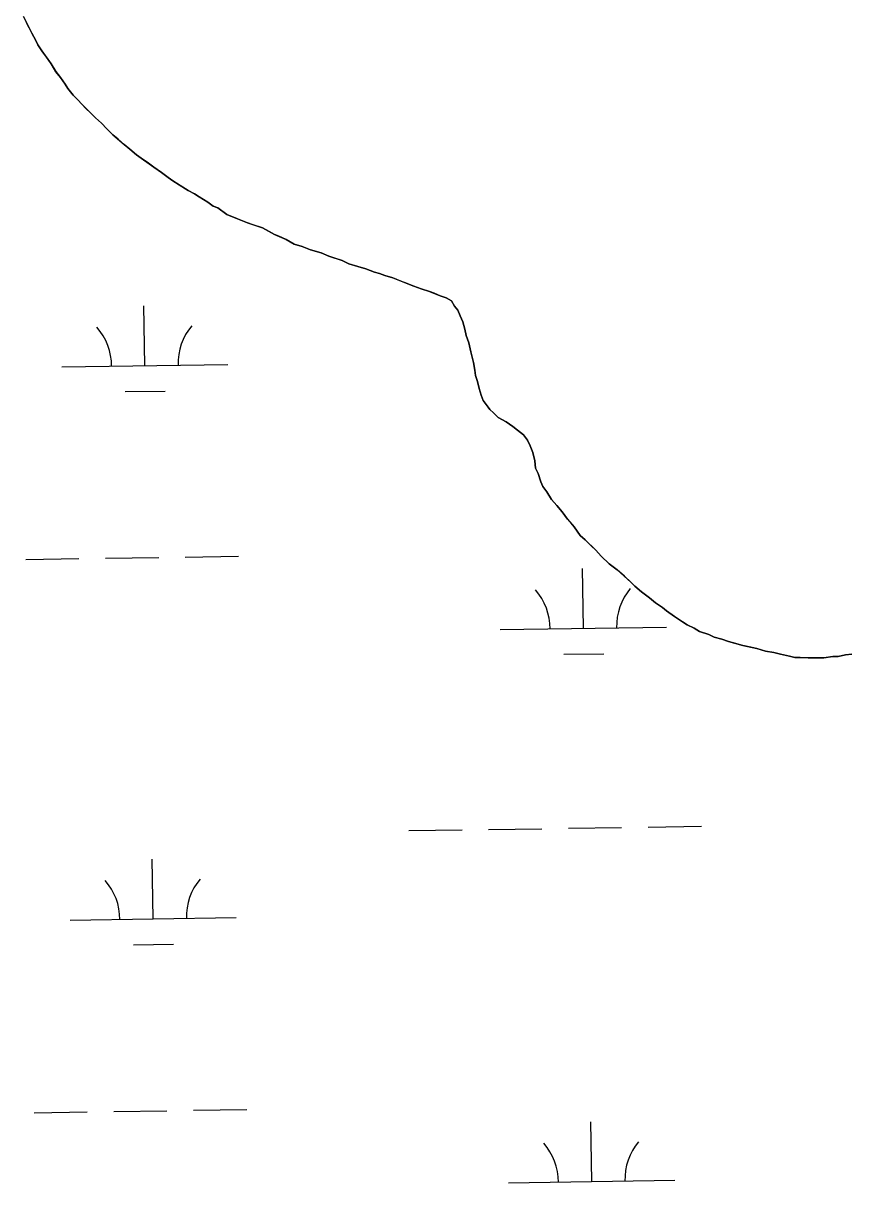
# Model space of a CAD drawing. Extents: x 3807117 to 3845308, y 337856 to 363736.
# Drawn here: x 3839331 to 3839827, y 350609 to 351307 of the extents above; entities that cross this region are included whole.
import ezdxf

# ---------------------------------------------------------------- set-up
doc = ezdxf.new("R2010")
doc.units = 0
doc.layers.add('V-TOPO-SHOR', color=7, linetype='Continuous')
doc.layers.add('V-WETL-SWMP', color=7, linetype='Continuous')

msp = doc.modelspace()

# ---------------------------------------------------------------- linework, layer by layer
at = {"layer": 'V-TOPO-SHOR'}
for points in [[(3839607.43, 351079.75), (3839606.21, 351082.89), (3839604.99, 351086.83), (3839604.16, 351091.16), (3839602.95, 351094.7), (3839602.53, 351097.85), (3839601.69, 351102.58), (3839600.06, 351108.87), (3839598.83, 351114.38), (3839597.21, 351118.71), (3839596.38, 351122.65), (3839595.16, 351126.97), (3839593.55, 351130.51), (3839592.33, 351134.05), (3839590.34, 351136.4), (3839588.34, 351139.54), (3839585.17, 351141.48), (3839581.6, 351142.63), (3839578.04, 351144.18), (3839575.27, 351145.33), (3839570.13, 351146.86), (3839565.77, 351148.4), (3839561.82, 351149.95), (3839557.86, 351151.49), (3839553.1, 351153.42), (3839548.36, 351154.95), (3839545.19, 351156.11), (3839542.03, 351156.87), (3839536.88, 351158.79), (3839532.14, 351160.33), (3839526.6, 351161.85), (3839522.64, 351163.79), (3839518.28, 351165.33), (3839514.72, 351166.48), (3839509.97, 351168.41), (3839503.64, 351170.33), (3839498.5, 351172.25), (3839493.75, 351173.78), (3839488.99, 351176.5), (3839484.63, 351178.43), (3839481.86, 351179.6), (3839479.08, 351181.15), (3839474.72, 351183.48), (3839469.19, 351185.4), (3839465.62, 351186.55), (3839459.69, 351188.86), (3839453.35, 351191.57), (3839447.79, 351195.46), (3839445.02, 351196.62), (3839441.84, 351198.96), (3839436.69, 351202.07), (3839433.91, 351204.01), (3839429.95, 351205.95), (3839425.18, 351209.06), (3839420.82, 351211.78), (3839418.04, 351213.73), (3839414.06, 351216.85), (3839409.3, 351219.96), (3839406.13, 351222.3), (3839401.76, 351225.42), (3839398.98, 351227.36), (3839395, 351230.88), (3839391.43, 351233.61), (3839387.85, 351236.73), (3839384.67, 351239.46), (3839381.09, 351242.98), (3839377.9, 351246.5), (3839374.32, 351249.63), (3839371.53, 351252.36), (3839368.35, 351255.49), (3839365.96, 351257.83), (3839363.57, 351260.57), (3839360.78, 351263.31), (3839357.59, 351267.22), (3839355.99, 351269.97), (3839353.19, 351273.89), (3839350.4, 351277.41), (3839347.6, 351282.13), (3839344.8, 351286.04), (3839342, 351289.96), (3839339.6, 351293.49), (3839338.39, 351296.24), (3839335.99, 351300.56), (3839334.38, 351303.7), (3839332.77, 351306.84)], [(3839829.33, 350927.12), (3839825.39, 350926.69), (3839821.06, 350925.87), (3839817.9, 350925.84), (3839812.38, 350925), (3839807.65, 350924.95), (3839802.92, 350924.91), (3839798.18, 350925.26), (3839795.02, 350925.23), (3839791.86, 350925.99), (3839786.33, 350927.13), (3839782.37, 350928.28), (3839777.24, 350929.02), (3839772.1, 350930.55), (3839768.54, 350931.3), (3839763.79, 350932.45), (3839759.45, 350933.59), (3839755.1, 350934.74), (3839751.14, 350936.28), (3839746.39, 350937.42), (3839743.22, 350938.97), (3839737.68, 350940.89), (3839734.51, 350942.83), (3839730.15, 350944.77), (3839727.37, 350946.71), (3839722.61, 350949.83), (3839717.85, 350953.33), (3839715.46, 350955.28), (3839711.1, 350958), (3839707.52, 350961.13), (3839702.75, 350964.63), (3839698.78, 350968.15), (3839696.39, 350970.49), (3839692.41, 350974.01), (3839688.04, 350977.91), (3839683.27, 350981.42), (3839678.49, 350986.11), (3839675.31, 350989.63), (3839672.52, 350992.37), (3839668.94, 350995.89), (3839665.76, 350998.62), (3839662.16, 351003.71), (3839660.17, 351006.06), (3839658.17, 351008.41), (3839654.98, 351012.72), (3839651.78, 351016.64), (3839648.6, 351020.16), (3839645.79, 351024.87), (3839643.4, 351028), (3839642.19, 351030.75), (3839640.56, 351035.87), (3839638.96, 351039.01), (3839638.52, 351043.34), (3839637.29, 351048.46), (3839635.68, 351052.39), (3839634.07, 351055.93), (3839631.68, 351059.06), (3839628.1, 351061.79), (3839625.32, 351064.13), (3839621.35, 351066.86), (3839616.59, 351069.57), (3839613.8, 351072.31), (3839611.42, 351074.26), (3839609.42, 351077), (3839607.43, 351079.75)]]:
    msp.add_lwpolyline(points, dxfattribs=at)
at = {"layer": 'V-WETL-SWMP'}
for p, q in [((3839403.96, 351100.66), (3839403.42, 351136.66)), ((3839353.97, 351099.91), (3839453.96, 351101.41)), ((3839392.2, 351085.05), (3839416.19, 351085.41)), ((3839332.29, 350984.14), (3839364.29, 350984.62)), ((3839380.29, 350984.86), (3839412.28, 350985.34)), ((3839428.28, 350985.58), (3839460.28, 350986.06)), ((3839667.8, 350942.73), (3839667.26, 350978.73)), ((3839617.8, 350941.99), (3839717.79, 350943.48)), ((3839656.03, 350927.13), (3839680.03, 350927.48)), ((3839562.76, 350821.08), (3839594.76, 350821.56)), ((3839610.76, 350821.8), (3839642.75, 350822.27)), ((3839658.75, 350822.51), (3839690.75, 350822.99)), ((3839706.75, 350823.23), (3839738.74, 350823.71)), ((3839408.95, 350768.02), (3839408.41, 350804.02)), ((3839358.95, 350767.27), (3839458.94, 350768.77)), ((3839397.18, 350752.41), (3839421.18, 350752.77)), ((3839337.28, 350651.51), (3839369.27, 350651.98)), ((3839385.27, 350652.22), (3839417.27, 350652.7)), ((3839433.27, 350652.94), (3839465.26, 350653.42)), ((3839672.78, 350610.1), (3839672.24, 350646.09)), ((3839622.78, 350609.35), (3839722.77, 350610.85))]:
    msp.add_line(p, q, dxfattribs=at)
for points in [[(3839330.77, 351310.77), (3839335.99, 351300.56), (3839338.39, 351296.24), (3839339.6, 351293.49), (3839342, 351289.96), (3839347.59, 351282.12), (3839350.4, 351277.42), (3839353.19, 351273.89), (3839355.99, 351269.97), (3839357.59, 351267.23), (3839360.78, 351263.31), (3839363.57, 351260.57), (3839365.96, 351257.83), (3839374.32, 351249.62), (3839377.9, 351246.5), (3839381.09, 351242.98), (3839384.67, 351239.46), (3839391.43, 351233.61), (3839395, 351230.88), (3839398.98, 351227.36), (3839409.3, 351219.96), (3839414.06, 351216.85), (3839418.04, 351213.73), (3839420.82, 351211.78), (3839429.94, 351205.95), (3839433.91, 351204.01), (3839436.69, 351202.07), (3839441.84, 351198.96), (3839445.02, 351196.62), (3839447.79, 351195.46), (3839453.35, 351191.57), (3839459.69, 351188.86), (3839465.62, 351186.55), (3839474.73, 351183.48)], [(3839474.73, 351183.48), (3839481.86, 351179.6), (3839488.99, 351176.5), (3839493.75, 351173.79), (3839498.5, 351172.25), (3839503.64, 351170.33), (3839509.97, 351168.41), (3839514.72, 351166.48), (3839522.64, 351163.79), (3839526.6, 351161.85), (3839532.14, 351160.33), (3839536.88, 351158.79), (3839542.03, 351156.87), (3839545.19, 351156.11), (3839548.36, 351154.95), (3839553.1, 351153.42), (3839565.77, 351148.4), (3839570.13, 351146.86), (3839575.27, 351145.33), (3839581.61, 351142.63), (3839585.17, 351141.48), (3839588.34, 351139.54), (3839590.34, 351136.4), (3839592.33, 351134.05), (3839593.55, 351130.51), (3839595.16, 351126.97), (3839596.38, 351122.65), (3839597.21, 351118.71), (3839598.83, 351114.38), (3839600.06, 351108.87), (3839601.69, 351102.58), (3839602.53, 351097.85), (3839602.95, 351094.7), (3839604.17, 351091.16), (3839604.99, 351086.83), (3839606.21, 351082.89), (3839607.42, 351079.75), (3839611.42, 351074.26), (3839613.8, 351072.31), (3839616.59, 351069.57), (3839621.35, 351066.86), (3839625.32, 351064.13), (3839628.1, 351061.79), (3839631.68, 351059.06), (3839634.07, 351055.93), (3839635.68, 351052.39), (3839637.29, 351048.46), (3839638.52, 351043.34), (3839638.96, 351039.01), (3839640.56, 351035.87), (3839642.19, 351030.75), (3839643.4, 351028), (3839645.79, 351024.87), (3839648.6, 351020.16), (3839651.79, 351016.64), (3839654.98, 351012.72), (3839658.17, 351008.41), (3839662.16, 351003.71), (3839665.76, 350998.62), (3839668.94, 350995.89), (3839675.31, 350989.63), (3839678.49, 350986.11), (3839683.27, 350981.42), (3839688.04, 350977.91), (3839696.39, 350970.49), (3839698.77, 350968.15), (3839702.75, 350964.64), (3839707.52, 350961.13), (3839711.1, 350958), (3839715.46, 350955.28), (3839717.85, 350953.33), (3839722.61, 350949.83), (3839727.37, 350946.71), (3839730.15, 350944.77), (3839734.51, 350942.83), (3839737.68, 350940.89), (3839743.22, 350938.97), (3839746.39, 350937.42), (3839751.14, 350936.28), (3839755.1, 350934.73), (3839763.79, 350932.45), (3839772.1, 350930.55), (3839777.24, 350929.02), (3839782.37, 350928.28), (3839786.33, 350927.13), (3839791.86, 350925.99), (3839795.02, 350925.23), (3839798.18, 350925.26), (3839802.92, 350924.91), (3839812.38, 350925), (3839817.9, 350925.84), (3839821.06, 350925.87), (3839825.39, 350926.69), (3839829.33, 350927.12)]]:
    msp.add_lwpolyline(points, dxfattribs=at)
for centre, start, end in [((3839348.72, 351100.31), 0.08653, 41.63019), ((3839459.19, 351101.96), 140.08653, 181.63019), ((3839612.55, 350942.38), 0.08653, 41.63019), ((3839723.03, 350944.04), 140.08653, 181.63019), ((3839353.7, 350767.67), 0.08653, 41.63019), ((3839464.18, 350769.33), 140.08653, 181.63019), ((3839617.54, 350609.74), 0.08653, 41.63019), ((3839728.01, 350611.4), 140.08653, 181.63019)]:
    msp.add_arc(centre, 35.25, start, end, dxfattribs=at)

doc.saveas('drawing.dxf')
